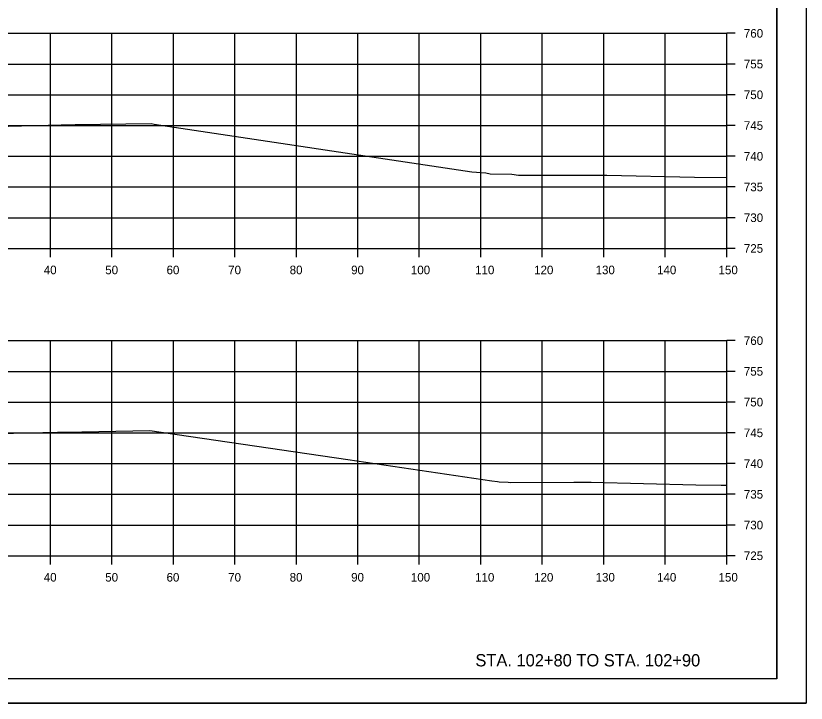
# Model space of a CAD drawing. Extents: x 1202951 to 1376887, y 378065 to 728038.
# Drawn here: x 1374319.3 to 1374447.9, y 378333.3 to 378445.1 of the extents above; entities that cross this region are included whole.
import ezdxf

# ---------------------------------------------------------------- set-up
doc = ezdxf.new("R2010")
doc.units = 0
for name, color, linetype in [('R_Axis', 7, 'Continuous'), ('R_Axis Annot', 7, 'Continuous'), ('R_Draft', 7, 'Continuous'), ('R_Exist Surface', 7, 'Continuous'), ('R_Grid', 7, 'Continuous'), ('R_No Plot', 7, 'Continuous')]:
    doc.layers.add(name, color=color, linetype=linetype)

msp = doc.modelspace()

# ---------------------------------------------------------------- linework, layer by layer
at = {"layer": 'R_Axis'}
for p, q in [((1374434.98, 378407.25), (1374434.98, 378442.25)), ((1374436.38, 378442.25), (1374434.98, 378442.25)), ((1374436.38, 378437.25), (1374434.98, 378437.25)), ((1374436.38, 378432.25), (1374434.98, 378432.25)), ((1374436.38, 378427.25), (1374434.98, 378427.25)), ((1374436.38, 378422.25), (1374434.98, 378422.25)), ((1374436.38, 378417.25), (1374434.98, 378417.25)), ((1374436.38, 378412.25), (1374434.98, 378412.25)), ((1374134.98, 378407.25), (1374434.98, 378407.25)), ((1374324.98, 378405.85), (1374324.98, 378407.25)), ((1374334.98, 378405.85), (1374334.98, 378407.25)), ((1374344.98, 378405.85), (1374344.98, 378407.25)), ((1374354.98, 378405.85), (1374354.98, 378407.25)), ((1374364.98, 378405.85), (1374364.98, 378407.25)), ((1374374.98, 378405.85), (1374374.98, 378407.25)), ((1374384.98, 378405.85), (1374384.98, 378407.25)), ((1374394.98, 378405.85), (1374394.98, 378407.25)), ((1374404.98, 378405.85), (1374404.98, 378407.25)), ((1374414.98, 378405.85), (1374414.98, 378407.25)), ((1374424.98, 378405.85), (1374424.98, 378407.25)), ((1374434.98, 378405.85), (1374434.98, 378407.25)), ((1374436.38, 378407.25), (1374434.98, 378407.25)), ((1374434.98, 378357.25), (1374434.98, 378392.25)), ((1374436.38, 378392.25), (1374434.98, 378392.25)), ((1374436.38, 378387.25), (1374434.98, 378387.25)), ((1374436.38, 378382.25), (1374434.98, 378382.25)), ((1374436.38, 378377.25), (1374434.98, 378377.25)), ((1374436.38, 378372.25), (1374434.98, 378372.25)), ((1374436.38, 378367.25), (1374434.98, 378367.25)), ((1374436.38, 378362.25), (1374434.98, 378362.25)), ((1374134.98, 378357.25), (1374434.98, 378357.25)), ((1374324.98, 378355.85), (1374324.98, 378357.25)), ((1374334.98, 378355.85), (1374334.98, 378357.25)), ((1374344.98, 378355.85), (1374344.98, 378357.25)), ((1374354.98, 378355.85), (1374354.98, 378357.25)), ((1374364.98, 378355.85), (1374364.98, 378357.25)), ((1374374.98, 378355.85), (1374374.98, 378357.25)), ((1374384.98, 378355.85), (1374384.98, 378357.25)), ((1374394.98, 378355.85), (1374394.98, 378357.25)), ((1374404.98, 378355.85), (1374404.98, 378357.25)), ((1374414.98, 378355.85), (1374414.98, 378357.25)), ((1374424.98, 378355.85), (1374424.98, 378357.25)), ((1374434.98, 378355.85), (1374434.98, 378357.25)), ((1374436.38, 378357.25), (1374434.98, 378357.25))]:
    msp.add_line(p, q, dxfattribs=at)
at = {"layer": 'R_Exist Surface'}
for points in [[(1374313.82, 378427.05), (1374326.69, 378427.35), (1374326.8, 378427.35), (1374329, 378427.39), (1374341.35, 378427.6), (1374341.84, 378427.48), (1374393.51, 378419.72), (1374395.78, 378419.57), (1374396.53, 378419.39), (1374400.02, 378419.32), (1374401.13, 378419.15), (1374409.88, 378419.16), (1374415.46, 378419.2), (1374429.74, 378418.85), (1374434.98, 378418.8)], [(1374316.5, 378377.13), (1374326.14, 378377.36), (1374330.07, 378377.43), (1374341.14, 378377.61), (1374373.35, 378372.93), (1374396.76, 378369.42), (1374397.68, 378369.36), (1374397.99, 378369.28), (1374399.41, 378369.25), (1374399.86, 378369.19), (1374410.13, 378369.2), (1374412.91, 378369.22), (1374429.94, 378368.8), (1374434.08, 378368.76), (1374434.98, 378368.73)]]:
    msp.add_lwpolyline(points, dxfattribs=at)
at = {"layer": 'R_Grid'}
for p, q in [((1374134.98, 378442.25), (1374434.98, 378442.25)), ((1374324.98, 378407.25), (1374324.98, 378442.25)), ((1374334.98, 378407.25), (1374334.98, 378442.25)), ((1374344.98, 378407.25), (1374344.98, 378442.25)), ((1374354.98, 378407.25), (1374354.98, 378442.25)), ((1374364.98, 378407.25), (1374364.98, 378442.25)), ((1374374.98, 378407.25), (1374374.98, 378442.25)), ((1374384.98, 378407.25), (1374384.98, 378442.25)), ((1374394.98, 378407.25), (1374394.98, 378442.25)), ((1374404.98, 378407.25), (1374404.98, 378442.25)), ((1374414.98, 378407.25), (1374414.98, 378442.25)), ((1374424.98, 378407.25), (1374424.98, 378442.25)), ((1374434.98, 378407.25), (1374434.98, 378442.25)), ((1374134.98, 378437.25), (1374434.98, 378437.25)), ((1374134.98, 378432.25), (1374434.98, 378432.25)), ((1374134.98, 378427.25), (1374434.98, 378427.25)), ((1374134.98, 378422.25), (1374434.98, 378422.25)), ((1374134.98, 378417.25), (1374434.98, 378417.25)), ((1374134.98, 378412.25), (1374434.98, 378412.25)), ((1374134.98, 378407.25), (1374434.98, 378407.25)), ((1374134.98, 378392.25), (1374434.98, 378392.25)), ((1374324.98, 378357.25), (1374324.98, 378392.25)), ((1374334.98, 378357.25), (1374334.98, 378392.25)), ((1374344.98, 378357.25), (1374344.98, 378392.25)), ((1374354.98, 378357.25), (1374354.98, 378392.25)), ((1374364.98, 378357.25), (1374364.98, 378392.25)), ((1374374.98, 378357.25), (1374374.98, 378392.25)), ((1374384.98, 378357.25), (1374384.98, 378392.25)), ((1374394.98, 378357.25), (1374394.98, 378392.25)), ((1374404.98, 378357.25), (1374404.98, 378392.25)), ((1374414.98, 378357.25), (1374414.98, 378392.25)), ((1374424.98, 378357.25), (1374424.98, 378392.25)), ((1374434.98, 378357.25), (1374434.98, 378392.25)), ((1374134.98, 378387.25), (1374434.98, 378387.25)), ((1374134.98, 378382.25), (1374434.98, 378382.25)), ((1374134.98, 378377.25), (1374434.98, 378377.25)), ((1374134.98, 378372.25), (1374434.98, 378372.25)), ((1374134.98, 378367.25), (1374434.98, 378367.25)), ((1374134.98, 378362.25), (1374434.98, 378362.25)), ((1374134.98, 378357.25), (1374434.98, 378357.25))]:
    msp.add_line(p, q, dxfattribs=at)
at = {"layer": 'R_No Plot'}
for p, q in [((1374443.16, 378337.25), (1374443.16, 378542.71)), ((1374443.16, 378337.25), (1374126.98, 378337.25)), ((1374114.58, 378333.27), (1374447.91, 378333.27))]:
    msp.add_line(p, q, dxfattribs=at)
for points in [[(1374114.57, 378546.6), (1374447.91, 378546.6), (1374447.91, 378333.26), (1374114.57, 378333.26)], [(1374360.9, 378542.71), (1374380.52, 378542.71), (1374380.52, 378532.83), (1374396.63, 378532.83), (1374419.83, 378532.83), (1374419.83, 378508.49), (1374443.16, 378508.49), (1374443.16, 378337.25), (1374126.98, 378337.25), (1374126.98, 378542.71)]]:
    msp.add_lwpolyline(points, close=True, dxfattribs=at)

# ---------------------------------------------------------------- texts
at = {"layer": 'R_Axis Annot'}
for s, p in [('760', (1374437.78, 378441.55)), ('755', (1374437.78, 378436.55)), ('750', (1374437.78, 378431.55)), ('745', (1374437.78, 378426.55)), ('740', (1374437.78, 378421.55)), ('735', (1374437.78, 378416.55)), ('730', (1374437.78, 378411.55)), ('725', (1374437.78, 378406.55)), ('40', (1374323.89, 378403.05)), ('50', (1374333.89, 378403.05)), ('60', (1374343.86, 378403.05)), ('70', (1374353.89, 378403.05)), ('80', (1374363.89, 378403.05)), ('90', (1374373.89, 378403.05)), ('100', (1374383.61, 378403.05)), ('110', (1374394.06, 378403.05)), ('120', (1374403.66, 378403.05)), ('130', (1374413.66, 378403.05)), ('140', (1374423.66, 378403.05)), ('150', (1374433.66, 378403.05)), ('760', (1374437.78, 378391.55)), ('755', (1374437.78, 378386.55)), ('750', (1374437.78, 378381.55)), ('745', (1374437.78, 378376.55)), ('740', (1374437.78, 378371.55)), ('735', (1374437.78, 378366.55)), ('730', (1374437.78, 378361.55)), ('725', (1374437.78, 378356.55)), ('40', (1374323.89, 378353.05)), ('50', (1374333.89, 378353.05)), ('60', (1374343.86, 378353.05)), ('70', (1374353.89, 378353.05)), ('80', (1374363.89, 378353.05)), ('90', (1374373.89, 378353.05)), ('100', (1374383.61, 378353.05)), ('110', (1374394.06, 378353.05)), ('120', (1374403.66, 378353.05)), ('130', (1374413.66, 378353.05)), ('140', (1374423.66, 378353.05)), ('150', (1374433.66, 378353.05))]:
    msp.add_text(s, height=1.4, dxfattribs=at).set_placement(p)
at = {"layer": 'R_Draft'}
msp.add_text('STA. 102+80 TO STA. 102+90', height=2, dxfattribs=at).set_placement((1374394.1, 378339.25))

doc.saveas('drawing.dxf')
